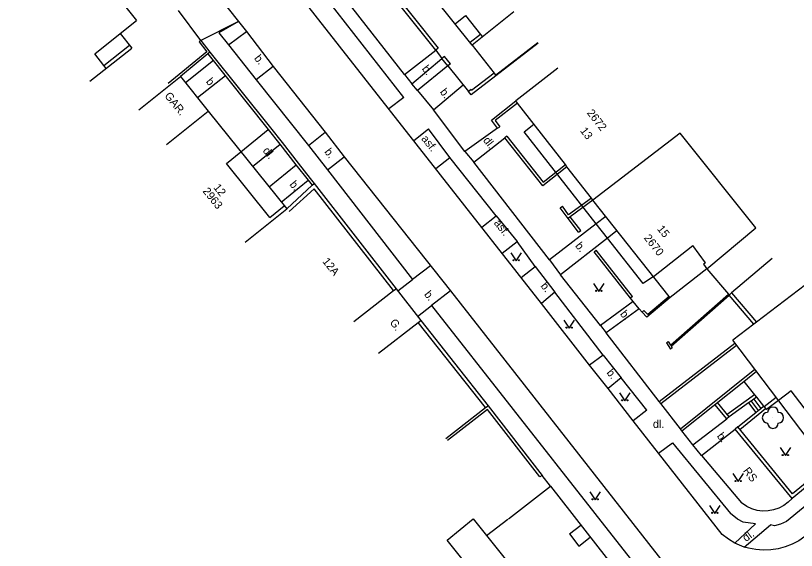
# Model space of a CAD drawing. Extents: x -584400 to -581602, y -1210894 to -1208793.
# Drawn here: x -582191.8 to -582118.6, y -1209457.6 to -1209407.5 of the extents above; entities that cross this region are included whole.
import ezdxf

# ---------------------------------------------------------------- set-up
doc = ezdxf.new("R2010")
doc.units = 0
for name, color, linetype in [('BUDOVY_MĚŘ', 7, 'Continuous'), ('POMOC_POPIS', 7, 'Continuous'), ('ROZHRANÍ_PLOCH', 7, 'Continuous'), ('ZELEŇ', 7, 'Continuous'), ('ZN_DOPLŇKOVÉ', 7, 'Continuous'), ('ZN_KULTUR', 7, 'Continuous'), ('Č_POPIS_EVID', 7, 'Continuous')]:
    doc.layers.add(name, color=color, linetype=linetype)

msp = doc.modelspace()

# ---------------------------------------------------------------- linework, layer by layer
at = {"layer": 'BUDOVY_MĚŘ'}
for points in [[(-582186.62, -1209400.21), (-582186.58, -1209400.18), (-582186.49, -1209400.3), (-582180.44, -1209407.94)], [(-582145.07, -1209407.12), (-582148.98, -1209410.24), (-582156.11, -1209401.32)], [(-582181.97, -1209409.15), (-582180.44, -1209407.94)], [(-582181.97, -1209409.15), (-582180.89, -1209410.52)], [(-582184.81, -1209413.62), (-582180.89, -1209410.52)], [(-582140.94, -1209412.39), (-582144.89, -1209415.46)], [(-582180.23, -1209416.31), (-582176.33, -1209413.17), (-582173.73, -1209416.41)], [(-582126.99, -1209431.19), (-582130.43, -1209433.9), (-582130.51, -1209433.8), (-582137.66, -1209424.78), (-582137.81, -1209424.58), (-582140.1, -1209421.63), (-582140.25, -1209421.43), (-582144.74, -1209415.66), (-582144.89, -1209415.46)], [(-582177.62, -1209419.54), (-582173.73, -1209416.41)], [(-582173.73, -1209416.41), (-582166.36, -1209425.57)], [(-582126.99, -1209431.19), (-582122.4, -1209427.36), (-582129.49, -1209418.48), (-582137.66, -1209424.78)], [(-582170.26, -1209428.71), (-582166.36, -1209425.57)], [(-582110.55, -1209443.36), (-582108.56, -1209441.78), (-582116.43, -1209431.72), (-582122.35, -1209436.22)], [(-582160.07, -1209436.13), (-582156.36, -1209433.25), (-582156.12, -1209433.07), (-582153.8, -1209436.05)], [(-582157.75, -1209439.12), (-582154.04, -1209436.24), (-582153.8, -1209436.05)], [(-582122.35, -1209436.22), (-582122.59, -1209436.4), (-582124.56, -1209437.9)], [(-582113.66, -1209439.44), (-582110.55, -1209443.36), (-582116.7, -1209448.24), (-582124.56, -1209437.9)], [(-582145.59, -1209454.65), (-582141.65, -1209451.58), (-582132.22, -1209463.66), (-582137.96, -1209468.33), (-582146.47, -1209475.24), (-582155.56, -1209482.65), (-582160.06, -1209486.32), (-582168.59, -1209493.24), (-582177.22, -1209500.22), (-582185.79, -1209507.17), (-582194.36, -1209514.06), (-582202.92, -1209520.97), (-582211.46, -1209527.9), (-582220.04, -1209534.83), (-582229.4, -1209542.38)], [(-582149.79, -1209471.05), (-582147.29, -1209469.12), (-582148.62, -1209467.4), (-582147.05, -1209466.15), (-582145.48, -1209464.91), (-582146.2, -1209464), (-582146.44, -1209463.7), (-582145.99, -1209463.34), (-582151.31, -1209456.64), (-582148.89, -1209454.65), (-582147.64, -1209456.21)], [(-582147.64, -1209456.21), (-582145.63, -1209454.66)], [(-582147.64, -1209456.21), (-582137.96, -1209468.33)]]:
    msp.add_lwpolyline(points, dxfattribs=at)
at = {"layer": 'ROZHRANÍ_PLOCH'}
for points in [[(-582155.32, -1209412.99), (-582166.87, -1209398.17), (-582164.13, -1209395.99)], [(-582155.39, -1209415.13), (-582169.45, -1209397.11)], [(-582142.47, -1209434.46), (-582170.89, -1209398.23)], [(-582173.9, -1209404.17), (-582170.88, -1209408.03)], [(-582150.59, -1209408.23), (-582149.62, -1209407.47), (-582148.2, -1209409.23)], [(-582170.88, -1209408.03), (-582174.4, -1209409.8)], [(-582170.88, -1209408.03), (-582172.71, -1209409.07), (-582171.82, -1209410.21)], [(-582170.88, -1209408.03), (-582170.13, -1209408.95)], [(-582183.5, -1209412.13), (-582184.36, -1209411.05), (-582181.97, -1209409.15)], [(-582171.82, -1209410.21), (-582170.13, -1209408.95)], [(-582170.13, -1209408.95), (-582167.62, -1209412.24)], [(-582148.2, -1209409.23), (-582149.17, -1209410)], [(-582148.2, -1209409.23), (-582148.01, -1209409.46)], [(-582183.5, -1209412.13), (-582181.11, -1209410.24)], [(-582171.82, -1209410.21), (-582169.22, -1209413.49)], [(-582155.32, -1209412.99), (-582152.4, -1209410.71)], [(-582173.23, -1209411.69), (-582175.85, -1209413.77)], [(-582154.63, -1209413.87), (-582151.81, -1209411.49)], [(-582062.81, -1209411.25), (-582088.64, -1209432.44), (-582103.15, -1209444.31), (-582117.29, -1209455.83), (-582117.81, -1209456.29), (-582118.38, -1209456.69), (-582118.99, -1209457.02), (-582119.64, -1209457.28), (-582120.31, -1209457.46), (-582121, -1209457.56), (-582121.7, -1209457.59), (-582122.39, -1209457.53), (-582123.07, -1209457.39), (-582123.49, -1209457.29), (-582124.37, -1209456.92), (-582124.97, -1209456.54), (-582125.54, -1209456.1), (-582131.51, -1209448.49)], [(-582183.28, -1209412.41), (-582183.5, -1209412.13)], [(-582167.62, -1209412.24), (-582169.22, -1209413.49)], [(-582167.62, -1209412.24), (-582162.75, -1209418.39)], [(-582151.26, -1209412.19), (-582154.09, -1209414.49)], [(-582172.11, -1209413.1), (-582174.72, -1209415.17)], [(-582155.32, -1209412.99), (-582154.63, -1209413.87)], [(-582169.22, -1209413.49), (-582164.33, -1209419.63)], [(-582154.09, -1209414.49), (-582154.63, -1209413.87)], [(-582152.6, -1209416.3), (-582149.84, -1209413.95)], [(-582154.09, -1209414.49), (-582152.6, -1209416.3)], [(-582155.39, -1209415.13), (-582156.79, -1209416.21)], [(-582149.66, -1209420.22), (-582152.6, -1209416.3)], [(-582137.35, -1209426.98), (-582144.11, -1209418.35), (-582143.19, -1209417.65)], [(-582170.65, -1209420.23), (-582168.09, -1209418.15)], [(-582164.33, -1209419.63), (-582162.75, -1209418.39)], [(-582162.75, -1209418.39), (-582160.98, -1209420.69)], [(-582154.46, -1209419.18), (-582153.08, -1209418.09)], [(-582151.07, -1209420.76), (-582153.08, -1209418.09)], [(-582146.61, -1209418.03), (-582149.66, -1209420.22)], [(-582148.82, -1209421.2), (-582145.92, -1209418.92)], [(-582169.56, -1209421.6), (-582166.99, -1209419.51)], [(-582164.33, -1209419.63), (-582162.55, -1209421.93)], [(-582167.94, -1209426.38), (-582172.01, -1209421.32), (-582170.65, -1209420.23)], [(-582149.66, -1209420.22), (-582148.82, -1209421.2)], [(-582162.55, -1209421.93), (-582160.98, -1209420.69)], [(-582160.98, -1209420.69), (-582151.02, -1209433.28)], [(-582152.4, -1209421.8), (-582151.07, -1209420.76)], [(-582146.74, -1209426.25), (-582151.07, -1209420.76)], [(-582141.73, -1209430.37), (-582148.82, -1209421.2)], [(-582168.02, -1209423.51), (-582165.49, -1209421.46)], [(-582162.55, -1209421.93), (-582154.58, -1209432.22)], [(-582166.87, -1209424.94), (-582164.36, -1209422.89)], [(-582167.94, -1209426.38), (-582166.59, -1209425.29)], [(-582148.08, -1209427.31), (-582146.74, -1209426.25)], [(-582146.74, -1209426.25), (-582144.77, -1209428.65)], [(-582136.46, -1209426.29), (-582137.35, -1209426.98)], [(-582137.35, -1209426.98), (-582141.73, -1209430.37)], [(-582136.3, -1209428.33), (-582137.35, -1209426.98)], [(-582135.4, -1209427.62), (-582136.3, -1209428.33)], [(-582146.17, -1209429.75), (-582144.77, -1209428.65)], [(-582143.09, -1209430.99), (-582144.77, -1209428.65)], [(-582136.3, -1209428.33), (-582140.69, -1209431.78)], [(-582131.99, -1209431.92), (-582132.97, -1209432.58), (-582136.3, -1209428.33)], [(-582131.99, -1209431.92), (-582128.3, -1209429.02)], [(-582127.11, -1209430.63), (-582128.3, -1209429.02)], [(-582141.73, -1209430.37), (-582140.69, -1209431.78)], [(-582127.11, -1209430.63), (-582127.31, -1209430.78), (-582126.99, -1209431.19)], [(-582152.89, -1209430.91), (-582154.58, -1209432.22)], [(-582144.39, -1209432.02), (-582143.09, -1209430.99)], [(-582143.09, -1209430.99), (-582141.23, -1209433.4)], [(-582090.82, -1209431.33), (-582119.53, -1209454.9), (-582120.08, -1209455.14), (-582120.66, -1209455.31), (-582121.02, -1209455.21)], [(-582155.95, -1209433.28), (-582154.58, -1209432.22)], [(-582136.95, -1209436.53), (-582140.69, -1209431.78)], [(-582151.02, -1209433.28), (-582152.78, -1209434.64)], [(-582151.02, -1209433.28), (-582129.73, -1209460.41), (-582129.38, -1209460.83), (-582129.09, -1209461.31), (-582128.87, -1209461.82), (-582128.73, -1209462.35), (-582128.66, -1209462.9), (-582128.68, -1209463.45), (-582128.78, -1209464), (-582128.95, -1209464.53), (-582129.2, -1209465.02), (-582129.51, -1209465.48), (-582129.89, -1209465.88), (-582130.33, -1209466.23)], [(-582141.23, -1209433.4), (-582142.47, -1209434.46)], [(-582136.7, -1209439.3), (-582141.23, -1209433.4)], [(-582137.98, -1209440.24), (-582142.47, -1209434.46)], [(-582133.88, -1209434.28), (-582136.95, -1209436.53)], [(-582133.88, -1209434.28), (-582134.15, -1209433.95)], [(-582133.33, -1209434.96), (-582133.88, -1209434.28)], [(-582154.1, -1209435.67), (-582152.78, -1209434.64)], [(-582152.78, -1209434.64), (-582129.84, -1209463.89)], [(-582133.33, -1209434.96), (-582136.41, -1209437.21)], [(-582133.06, -1209435.28), (-582133.33, -1209434.96)], [(-582136.95, -1209436.53), (-582136.41, -1209437.21)], [(-582131.45, -1209443.64), (-582136.41, -1209437.21)], [(-582131.45, -1209443.64), (-582124.36, -1209438.16)], [(-582131.3, -1209443.83), (-582124.21, -1209438.36)], [(-582136.7, -1209439.3), (-582137.98, -1209440.24)], [(-582136.7, -1209439.3), (-582135.01, -1209441.43)], [(-582136.25, -1209442.41), (-582137.98, -1209440.24)], [(-582129.47, -1209446.21), (-582122.5, -1209440.61)], [(-582123.53, -1209441.76), (-582122.35, -1209440.81)], [(-582135.01, -1209441.43), (-582136.25, -1209442.41)], [(-582132.62, -1209444.45), (-582135.01, -1209441.43)], [(-582129.32, -1209446.4), (-582123.53, -1209441.76)], [(-582123.53, -1209441.76), (-582122.53, -1209443.01)], [(-582133.89, -1209445.45), (-582136.25, -1209442.41)], [(-582122.53, -1209443.01), (-582125.09, -1209444.85)], [(-582122.34, -1209443.25), (-582122.6, -1209443.43)], [(-582122.53, -1209443.01), (-582122.34, -1209443.25)], [(-582122.34, -1209443.25), (-582121.67, -1209444.07)], [(-582120.49, -1209443.26), (-582121.63, -1209444.13)], [(-582115.74, -1209447.02), (-582119.08, -1209442.63), (-582120.27, -1209443.54)], [(-582131.3, -1209443.83), (-582131.45, -1209443.64)], [(-582129.47, -1209446.21), (-582131.3, -1209443.83)], [(-582123.08, -1209443.78), (-582124.9, -1209445.08)], [(-582122.84, -1209443.61), (-582123.08, -1209443.78)], [(-582123.08, -1209443.78), (-582122.41, -1209444.67)], [(-582122.6, -1209443.43), (-582122.84, -1209443.61)], [(-582122.84, -1209443.61), (-582122.18, -1209444.48)], [(-582122.6, -1209443.43), (-582121.94, -1209444.29)], [(-582120.27, -1209443.54), (-582121.41, -1209444.4)], [(-582132.62, -1209444.45), (-582133.89, -1209445.45)], [(-582124.09, -1209446.03), (-582122.41, -1209444.67)], [(-582123.9, -1209446.27), (-582121.49, -1209444.31)], [(-582122.41, -1209444.67), (-582122.18, -1209444.48)], [(-582122.18, -1209444.48), (-582121.94, -1209444.29)], [(-582121.94, -1209444.29), (-582121.67, -1209444.07)], [(-582121.67, -1209444.07), (-582121.63, -1209444.13)], [(-582121.63, -1209444.13), (-582121.49, -1209444.31)], [(-582121.49, -1209444.31), (-582121.41, -1209444.4)], [(-582131.51, -1209448.49), (-582133.89, -1209445.45)], [(-582128.3, -1209447.72), (-582125.13, -1209445.27)], [(-582129.32, -1209446.4), (-582129.47, -1209446.21)], [(-582127.48, -1209448.7), (-582124.32, -1209446.23)], [(-582128.3, -1209447.72), (-582129.32, -1209446.4)], [(-582131.51, -1209448.49), (-582130.2, -1209447.51), (-582124.78, -1209454.13)], [(-582127.48, -1209448.7), (-582128.3, -1209447.72)], [(-582127.48, -1209448.7), (-582123.74, -1209453.15)], [(-582119, -1209452.72), (-582119.36, -1209453.09), (-582119.78, -1209453.4), (-582120.24, -1209453.64), (-582120.73, -1209453.81), (-582121.25, -1209453.9), (-582121.77, -1209453.92), (-582122.28, -1209453.85), (-582122.78, -1209453.7), (-582123.25, -1209453.48), (-582123.74, -1209453.15)], [(-582124.37, -1209456.92), (-582122.42, -1209455.12), (-582123.59, -1209454.96), (-582124.11, -1209454.66), (-582124.78, -1209454.13)], [(-582139.87, -1209456.05), (-582138.81, -1209455.22)], [(-582123.49, -1209457.29), (-582121.02, -1209455.21)], [(-582139.87, -1209456.05), (-582138.97, -1209457.2), (-582137.91, -1209456.37)]]:
    msp.add_lwpolyline(points, dxfattribs=at)
at = {"layer": 'ZELEŇ'}
msp.add_circle((-582120.79, -1209445.16), 0.0005, dxfattribs=at)
for centre, start, end in [((-582121.29, -1209445.16), 89.99999, 269.99999), ((-582120.79, -1209444.66), 0, 179.99999), ((-582120.29, -1209445.16), 270, 89.99999), ((-582120.79, -1209445.66), 179.99999, 359.99999)]:
    msp.add_arc(centre, 0.5, start, end, dxfattribs=at)
at = {"layer": 'ZN_DOPLŇKOVÉ'}
for points in [[(-582152.16, -1209410.52), (-582152.4, -1209410.71), (-582164.13, -1209395.99)], [(-582163.89, -1209395.81), (-582152.16, -1209410.52)], [(-582174.4, -1209409.8), (-582176.5, -1209406.99)], [(-582174.4, -1209409.8), (-582174.56, -1209409.93), (-582173.84, -1209410.85), (-582177.46, -1209413.84)], [(-582174.4, -1209409.8), (-582173.56, -1209410.88), (-582173.75, -1209411.04)], [(-582148.98, -1209410.24), (-582146.93, -1209412.86)], [(-582146.79, -1209413.05), (-582142.83, -1209410)], [(-582142.79, -1209410.05), (-582146.75, -1209413.1)], [(-582173.75, -1209411.04), (-582176.33, -1209413.17)], [(-582173.75, -1209411.04), (-582168.09, -1209418.15), (-582167, -1209419.51), (-582165.5, -1209421.45), (-582164.36, -1209422.89), (-582163.98, -1209423.37)], [(-582173.56, -1209410.88), (-582167.89, -1209417.99), (-582166.8, -1209419.35), (-582165.3, -1209421.3), (-582164.16, -1209422.74), (-582163.8, -1209423.2)], [(-582152.4, -1209410.71), (-582151.81, -1209411.49)], [(-582151.02, -1209412), (-582151.58, -1209411.3), (-582151.81, -1209411.49)], [(-582151.02, -1209412), (-582151.26, -1209412.19), (-582151.81, -1209411.49)], [(-582151.26, -1209412.19), (-582149.33, -1209414.59)], [(-582146.93, -1209412.86), (-582149.03, -1209414.48), (-582149.09, -1209414.4), (-582149.33, -1209414.59)], [(-582146.75, -1209413.1), (-582149.08, -1209414.9), (-582149.33, -1209414.59)], [(-582146.93, -1209412.86), (-582146.79, -1209413.05)], [(-582146.79, -1209413.05), (-582146.75, -1209413.1)], [(-582146.61, -1209418.03), (-582147.18, -1209417.27), (-582144.89, -1209415.46)], [(-582144.74, -1209415.66), (-582146.83, -1209417.31), (-582146.4, -1209417.89)], [(-582146.61, -1209418.03), (-582146.4, -1209417.89)], [(-582145.73, -1209418.76), (-582145.92, -1209418.92)], [(-582140.1, -1209421.63), (-582142.36, -1209423.42), (-582145.92, -1209418.92)], [(-582145.73, -1209418.76), (-582142.32, -1209423.07), (-582140.25, -1209421.43)], [(-582166.36, -1209425.57), (-582163.98, -1209423.37)], [(-582163.98, -1209423.37), (-582163.8, -1209423.2)], [(-582163.8, -1209423.2), (-582156.12, -1209433.07)], [(-582156.36, -1209433.25), (-582163.8, -1209423.69), (-582166.12, -1209425.84)], [(-582137.81, -1209424.58), (-582139.94, -1209426.14), (-582140.52, -1209425.33)], [(-582137.66, -1209424.78), (-582139.79, -1209426.34)], [(-582139.79, -1209426.34), (-582139.99, -1209426.49), (-582140.72, -1209425.48), (-582140.52, -1209425.33)], [(-582139.01, -1209427.76), (-582139.99, -1209426.49)], [(-582139.01, -1209427.76), (-582138.81, -1209427.61), (-582139.79, -1209426.34)], [(-582090.22, -1209428.75), (-582090.03, -1209428.98), (-582107.74, -1209443.5), (-582119, -1209452.72), (-582124.32, -1209446.23)], [(-582133.95, -1209433.8), (-582134.15, -1209433.95), (-582137.56, -1209429.61), (-582137.36, -1209429.46)], [(-582133.95, -1209433.8), (-582137.36, -1209429.46)], [(-582120.86, -1209430.24), (-582124.68, -1209433.47)], [(-582126.99, -1209431.19), (-582124.97, -1209433.59)], [(-582130.51, -1209433.8), (-582132.51, -1209435.49), (-582132.89, -1209435.11)], [(-582130.78, -1209438.13), (-582130.61, -1209438.02), (-582130.39, -1209438.36), (-582124.97, -1209433.59), (-582124.91, -1209433.66)], [(-582130.34, -1209438.45), (-582124.91, -1209433.66)], [(-582124.68, -1209433.47), (-582124.91, -1209433.66)], [(-582122.59, -1209436.4), (-582124.91, -1209433.66)], [(-582124.68, -1209433.47), (-582122.35, -1209436.22)], [(-582130.43, -1209433.9), (-582132.62, -1209435.74), (-582133.06, -1209435.28), (-582132.89, -1209435.11)], [(-582147.73, -1209444.22), (-582154.04, -1209436.24)], [(-582153.8, -1209436.05), (-582147.49, -1209444.04)], [(-582130.78, -1209438.13), (-582130.4, -1209438.73)], [(-582130.34, -1209438.45), (-582130.23, -1209438.62), (-582130.4, -1209438.73)], [(-582107.93, -1209443.26), (-582118.96, -1209452.3), (-582124.09, -1209446.03), (-582124.32, -1209446.23)], [(-582147.73, -1209444.22), (-582147.49, -1209444.04), (-582142.43, -1209450.57), (-582142.63, -1209450.72)], [(-582124.9, -1209445.08), (-582125.13, -1209445.27), (-582126.24, -1209443.93)], [(-582124.9, -1209445.08), (-582126, -1209443.74)], [(-582151.44, -1209447.1), (-582147.73, -1209444.22)], [(-582142.63, -1209450.72), (-582147.53, -1209444.39), (-582151.29, -1209447.3)], [(-582141.65, -1209451.58), (-582142.43, -1209450.57)]]:
    msp.add_lwpolyline(points, dxfattribs=at)
at = {"layer": 'ZN_KULTUR'}
for points in [[(-582145.35, -1209429.7), (-582144.85, -1209430.45), (-582144.35, -1209429.7)], [(-582137.6, -1209432.57), (-582137.1, -1209433.32), (-582136.6, -1209432.57)], [(-582140.4, -1209436.02), (-582139.9, -1209436.77), (-582139.4, -1209436.02)], [(-582135.18, -1209442.83), (-582134.68, -1209443.58), (-582134.18, -1209442.83)], [(-582120.13, -1209447.97), (-582119.63, -1209448.72), (-582119.13, -1209447.97)], [(-582124.55, -1209450.4), (-582124.05, -1209451.15), (-582123.55, -1209450.4)], [(-582137.96, -1209452.11), (-582137.46, -1209452.86), (-582136.96, -1209452.11)], [(-582126.73, -1209453.38), (-582126.23, -1209454.13), (-582125.73, -1209453.38)]]:
    msp.add_lwpolyline(points, dxfattribs=at)
for centre in [(-582145.1, -1209430.4), (-582144.6, -1209430.4), (-582137.35, -1209433.27), (-582136.85, -1209433.27), (-582140.15, -1209436.72), (-582139.65, -1209436.72), (-582134.93, -1209443.53), (-582134.43, -1209443.53), (-582119.88, -1209448.67), (-582119.38, -1209448.67), (-582124.3, -1209451.1), (-582123.8, -1209451.1), (-582137.71, -1209452.81), (-582137.21, -1209452.81), (-582126.48, -1209454.08), (-582125.98, -1209454.08)]:
    msp.add_circle(centre, 0.05, dxfattribs=at)

# ---------------------------------------------------------------- texts
at = {"layer": 'POMOC_POPIS'}
for s, rotation, p in [('b.', 307.98263, (-582169.45, -1209411.48)), ('b.', 307.93806, (-582153.74, -1209412.47)), ('b.', 308.88172, (-582173.98, -1209413.67)), (' GAR. ', 308.88172, (-582178.03, -1209414.79)), ('b.', 307.93806, (-582152.05, -1209414.64)), ('asf.', 308.66302, (-582153.79, -1209419.03)), ('dl.', 308.52637, (-582148, -1209419.18)), ('dl.', 308.88172, (-582168.65, -1209420.15)), ('b.', 307.74176, (-582162.87, -1209420.25)), ('b.', 308.88172, (-582166.14, -1209423.31)), ('asf.', 308.66302, (-582146.99, -1209426.93)), ('b.', 308.52637, (-582139.36, -1209429.06)), ('b.', 308.66302, (-582142.61, -1209432.82)), ('b.', 307.83911, (-582153.52, -1209433.61)), ('b.', 308.52637, (-582135.16, -1209435.45)), ('G.', 307.74176, (-582156.75, -1209436.25)), ('b.', 308.66302, (-582136.43, -1209440.96)), ('b.', 307.21842, (-582126.09, -1209446.9)), ('RS', 307.21842, (-582123.63, -1209450.15)), ('dl.', 36.20257, (-582123.32, -1209456.83))]:
    msp.add_text(s, height=0.75, rotation=rotation, dxfattribs=at).set_placement(p)
msp.add_text('dl.', height=0.75, dxfattribs=at).set_placement((-582132.04, -1209446.12))
at = {"layer": 'Č_POPIS_EVID'}
for s, rotation, p in [('2672', 308.0974, (-582138.27, -1209416.6)), ('13', 307.80255, (-582138.9, -1209418.28)), ('12', 308.77698, (-582173.27, -1209423.6)), ('2963', 308.77698, (-582174.28, -1209423.94)), ('15', 308.4053, (-582131.69, -1209427.48)), ('2670', 308.4053, (-582132.93, -1209428.32)), ('12A', 308.77698, (-582163.06, -1209430.53))]:
    msp.add_text(s, height=0.75, rotation=rotation, dxfattribs=at).set_placement(p)

doc.saveas('drawing.dxf')
